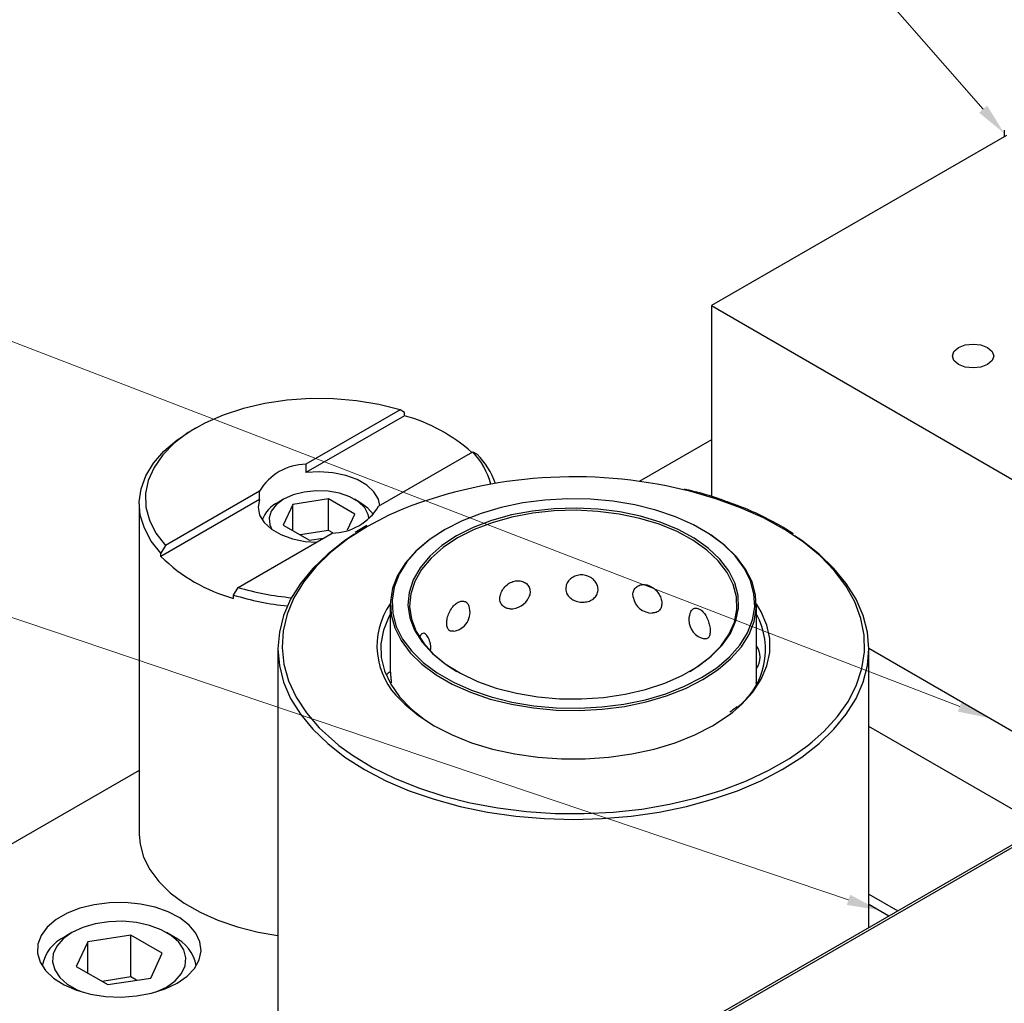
# Model space of a CAD drawing. Header units: inches. Extents: x 1802 to 2468, y -253 to -72.
# Tile 336 of 570: x 2115.39 to 2120.18, y -109.82 to -105.04. Entities that reach past the tile are written whole.
import ezdxf

# ---------------------------------------------------------------- set-up
doc = ezdxf.new("R2010")
doc.units = ezdxf.units.IN
doc.header["$LTSCALE"] = 0.5
doc.header["$MEASUREMENT"] = 0
for name, color, linetype in [('DIE-M-S', 8, 'Continuous'), ('DIE-M-S2', 1, 'Continuous'), ('DIE-M-S3', 8, 'Continuous'), ('DSS-M-S', 53, 'Continuous'), ('SID-M-S', 105, 'Continuous'), ('SVD-M-S', 8, 'Continuous')]:
    doc.layers.add(name, color=color, linetype=linetype)

msp = doc.modelspace()

# ---------------------------------------------------------------- linework, layer by layer
at = {"layer": 'DIE-M-S', "linetype": 'Continuous', "lineweight": 25}
for p, q in [((2120.19432, -105.59942), (2118.75916, -106.42792)), ((2118.75916, -106.42792), (2129.01221, -112.34688)), ((2118.75916, -106.42792), (2118.75916, -107.35665)), ((2119.9391, -106.65064), (2119.96089, -106.63182)), ((2119.96089, -106.63182), (2119.99349, -106.61924)), ((2119.99349, -106.61924), (2120.03195, -106.61483)), ((2120.03195, -106.61483), (2120.07041, -106.61924)), ((2120.07041, -106.61924), (2120.10301, -106.63182)), ((2120.10301, -106.63182), (2120.1248, -106.65064)), ((2119.93145, -106.67284), (2119.9391, -106.65064)), ((2119.9391, -106.69504), (2119.93145, -106.67284)), ((2120.1248, -106.65064), (2120.13245, -106.67284)), ((2120.13245, -106.67284), (2120.1248, -106.69504)), ((2119.96089, -106.71387), (2119.9391, -106.69504)), ((2119.99349, -106.72644), (2119.96089, -106.71387)), ((2120.03195, -106.73086), (2119.99349, -106.72644)), ((2120.07041, -106.72644), (2120.03195, -106.73086)), ((2120.10301, -106.71387), (2120.07041, -106.72644)), ((2120.1248, -106.69504), (2120.10301, -106.71387)), ((2119.5249, -108.09478), (2120.7013, -108.77391))]:
    msp.add_line(p, q, dxfattribs=at)
at = {"layer": 'DIE-M-S2', "linetype": 'Continuous', "lineweight": 25}
msp.add_line((2120.18399, -105.57413), (2120.18399, -105.60538), dxfattribs=at)
at = {"layer": 'DIE-M-S3', "linetype": 'Continuous', "lineweight": 25}
for p, q in [((2116.80784, -106.87959), (2116.69569, -106.88718)), ((2116.92074, -106.8807), (2116.80784, -106.87959)), ((2116.48161, -106.92777), (2116.3835, -106.96004)), ((2116.5863, -106.90334), (2116.48161, -106.92777)), ((2116.69569, -106.88718), (2116.5863, -106.90334)), ((2117.03238, -106.89048), (2116.92074, -106.8807)), ((2117.14076, -106.90878), (2117.03238, -106.89048)), ((2117.24395, -106.93525), (2117.14076, -106.90878)), ((2116.3835, -106.96004), (2116.29372, -106.99958)), ((2117.24395, -106.93525), (2116.78644, -107.19936)), ((2117.26612, -106.96328), (2116.78644, -107.24019)), ((2117.26612, -106.94695), (2117.24395, -106.93525)), ((2117.26612, -106.96328), (2117.26612, -106.94695)), ((2116.29372, -106.99958), (2116.21388, -107.04567)), ((2116.25237, -107.02191), (2116.23115, -107.03417)), ((2116.21388, -107.04567), (2116.14539, -107.0975)), ((2116.15728, -107.08267), (2116.23115, -107.03417)), ((2116.14539, -107.0975), (2116.08949, -107.15414)), ((2116.09466, -107.13628), (2116.15728, -107.08267)), ((2116.04441, -107.19408), (2116.09466, -107.13628)), ((2116.08949, -107.15414), (2116.04716, -107.21457)), ((2117.13999, -107.40346), (2117.5975, -107.13935)), ((2117.5975, -107.13935), (2117.61967, -107.15105)), ((2116.00737, -107.2551), (2116.04441, -107.19408)), ((2116.04716, -107.21457), (2116.01917, -107.27773)), ((2116.78644, -107.19936), (2116.78644, -107.24019)), ((2115.98414, -107.31836), (2116.00737, -107.2551)), ((2116.85199, -107.23622), (2116.78644, -107.24019)), ((2116.91744, -107.2407), (2116.85199, -107.23622)), ((2116.97957, -107.25341), (2116.91744, -107.2407)), ((2117.03531, -107.27372), (2116.97957, -107.25341)), ((2116.01917, -107.27773), (2116.00602, -107.34247)), ((2117.08192, -107.30062), (2117.03531, -107.27372)), ((2117.11709, -107.3328), (2117.08192, -107.30062)), ((2115.97509, -107.38281), (2115.98414, -107.31836)), ((2116.00602, -107.34247), (2116.00794, -107.40765)), ((2116.55995, -107.33011), (2116.10244, -107.59423)), ((2116.55995, -107.37094), (2116.55995, -107.33011)), ((2117.1391, -107.36867), (2117.11709, -107.3328)), ((2115.97497, -107.39129), (2115.97497, -108.99987)), ((2115.98039, -107.44741), (2115.97509, -107.38281)), ((2116.55995, -107.37094), (2116.08027, -107.64786)), ((2116.55995, -107.37094), (2116.55308, -107.40878)), ((2117.14655, -107.39968), (2117.1391, -107.36867)), ((2115.99993, -107.51108), (2115.98039, -107.44741)), ((2116.00794, -107.40765), (2116.02489, -107.47209)), ((2116.55308, -107.40878), (2116.56084, -107.44657)), ((2116.56084, -107.44657), (2116.58285, -107.48243)), ((2116.02489, -107.47209), (2116.05658, -107.53466)), ((2116.58285, -107.48243), (2116.61802, -107.51461)), ((2116.03341, -107.57279), (2115.99993, -107.51108)), ((2116.05658, -107.53466), (2116.10244, -107.59423)), ((2116.45599, -107.79833), (2116.9135, -107.53422)), ((2116.61802, -107.51461), (2116.66463, -107.54152)), ((2116.66463, -107.54152), (2116.72037, -107.56182)), ((2116.08027, -107.63152), (2116.03341, -107.57279)), ((2116.10244, -107.59423), (2116.08027, -107.63152)), ((2116.72037, -107.56182), (2116.7825, -107.57453)), ((2116.7825, -107.57453), (2116.83622, -107.57883)), ((2116.08027, -107.64786), (2116.08027, -107.63152)), ((2116.43382, -107.83563), (2116.45599, -107.79833)), ((2116.43382, -107.85196), (2116.43382, -107.83563)), ((2119.5249, -108.09478), (2120.7013, -108.77391)), ((2115.97497, -108.99987), (2115.97885, -109.04741)), ((2115.97885, -109.04741), (2115.99604, -109.11006)), ((2115.99604, -109.11006), (2116.0267, -109.17098)), ((2116.0267, -109.17098), (2116.07034, -109.22919)), ((2116.07034, -109.22919), (2116.12627, -109.28379)), ((2116.12627, -109.28379), (2116.19362, -109.33392)), ((2116.19362, -109.33392), (2116.27132, -109.37877)), ((2116.27132, -109.37877), (2116.35815, -109.41765)), ((2116.35815, -109.41765), (2116.45273, -109.44994)), ((2116.45273, -109.44994), (2116.55357, -109.47514)), ((2116.55357, -109.47514), (2116.64991, -109.49162))]:
    msp.add_line(p, q, dxfattribs=at)
for centre, radius, start, end in [((2117.03743, -107.77374), 0.84211, 48.65502, 74.2427), ((2117.33455, -107.39127), 0.36415, 15.13537, 43.77288), ((2117.33935, -107.42458), 0.39167, 19.70042, 44.29767), ((2116.79104, -107.46887), 0.26955, 90.97742, 149.0172), ((2116.9089, -107.26471), 0.26955, 270.97742, 329.0172), ((2116.65231, -107.06522), 0.81652, 225.52593, 254.47945), ((2116.83201, -106.53842), 1.35695, 252.93571, 264.25401), ((2116.83508, -106.53058), 1.32322, 253.35185, 264.84072)]:
    msp.add_arc(centre, radius, start, end, dxfattribs=at)
at = {"layer": 'DSS-M-S', "linetype": 'Continuous', "lineweight": 25}
for p, q in [((2118.75916, -107.08131), (2118.40817, -107.28393)), ((2118.65425, -107.33099), (2118.62336, -107.32346)), ((2118.7808, -107.3673), (2118.65425, -107.33099)), ((2117.84113, -107.38751), (2117.73682, -107.40919)), ((2117.94931, -107.37355), (2117.84113, -107.38751)), ((2118.05968, -107.36753), (2117.94931, -107.37355)), ((2118.17048, -107.36954), (2118.05968, -107.36753)), ((2118.27997, -107.37955), (2118.17048, -107.36954)), ((2118.38643, -107.3974), (2118.27997, -107.37955)), ((2118.48817, -107.42282), (2118.38643, -107.3974)), ((2118.90045, -107.4107), (2118.7808, -107.3673)), ((2117.18986, -107.44765), (2117.08508, -107.50238)), ((2117.26111, -107.41612), (2117.18986, -107.44765)), ((2117.63805, -107.43824), (2117.54636, -107.47421)), ((2117.73682, -107.40919), (2117.63805, -107.43824)), ((2117.78567, -107.4462), (2117.68892, -107.47326)), ((2117.88779, -107.42683), (2117.78567, -107.4462)), ((2117.88975, -107.43766), (2117.78862, -107.45684)), ((2117.99349, -107.41548), (2117.88779, -107.42683)), ((2117.99441, -107.42643), (2117.88975, -107.43766)), ((2118.10085, -107.41237), (2117.99349, -107.41548)), ((2118.10072, -107.42335), (2117.99441, -107.42643)), ((2118.2068, -107.42847), (2118.10072, -107.42335)), ((2118.20798, -107.41755), (2118.10085, -107.41237)), ((2118.31075, -107.44172), (2118.2068, -107.42847)), ((2118.31296, -107.43093), (2118.20798, -107.41755)), ((2118.41071, -107.46285), (2118.31075, -107.44172)), ((2118.41391, -107.45226), (2118.31296, -107.43093)), ((2118.50903, -107.48117), (2118.41391, -107.45226)), ((2118.58359, -107.4554), (2118.48817, -107.42282)), ((2119.01202, -107.46076), (2118.90045, -107.4107)), ((2117.08508, -107.50238), (2116.99026, -107.56287)), ((2117.07508, -107.50139), (2117.02653, -107.53084)), ((2117.08314, -107.49712), (2117.07508, -107.50139)), ((2117.54636, -107.47421), (2117.46321, -107.51654)), ((2117.68892, -107.47326), (2117.59929, -107.50752)), ((2117.69282, -107.48364), (2117.60406, -107.51757)), ((2117.78862, -107.45684), (2117.69282, -107.48364)), ((2118.50491, -107.49147), (2118.41071, -107.46285)), ((2118.59165, -107.52709), (2118.50491, -107.49147)), ((2118.59663, -107.51715), (2118.50903, -107.48117)), ((2118.67118, -107.49462), (2118.58359, -107.4554)), ((2118.74957, -107.53987), (2118.67118, -107.49462)), ((2119.11441, -107.51699), (2119.01202, -107.46076)), ((2117.02233, -107.54003), (2116.9762, -107.57089)), ((2117.45764, -107.51975), (2117.38367, -107.56818)), ((2117.46321, -107.51654), (2117.3899, -107.56454)), ((2117.51836, -107.54838), (2117.44759, -107.59509)), ((2117.59929, -107.50752), (2117.51836, -107.54838)), ((2117.60406, -107.51757), (2117.52393, -107.55802)), ((2118.6694, -107.56907), (2118.59165, -107.52709)), ((2118.67515, -107.55954), (2118.59663, -107.51715)), ((2118.75547, -107.5433), (2118.71448, -107.5182)), ((2118.81751, -107.59044), (2118.74957, -107.53987)), ((2118.82403, -107.59431), (2118.75547, -107.5433)), ((2119.20658, -107.57882), (2119.11441, -107.51699)), ((2119.19861, -107.57089), (2119.16317, -107.54691)), ((2116.9762, -107.57089), (2116.89217, -107.6363)), ((2116.99026, -107.56287), (2116.90635, -107.62851)), ((2117.38367, -107.56818), (2117.32081, -107.62159)), ((2117.3899, -107.56454), (2117.32759, -107.61747)), ((2117.44759, -107.59509), (2117.38824, -107.64684)), ((2117.52393, -107.55802), (2117.45385, -107.60428)), ((2118.73676, -107.61666), (2118.6694, -107.56907)), ((2118.74317, -107.60759), (2118.67515, -107.55954)), ((2118.87394, -107.64552), (2118.81751, -107.59044)), ((2118.88096, -107.64989), (2118.82403, -107.59431)), ((2119.28264, -107.6363), (2119.19861, -107.57089)), ((2119.28764, -107.64565), (2119.20658, -107.57882)), ((2116.89217, -107.6363), (2116.81964, -107.70616)), ((2116.90635, -107.62851), (2116.83417, -107.69865)), ((2117.32081, -107.62159), (2117.27003, -107.67912)), ((2117.32759, -107.61747), (2117.27726, -107.67449)), ((2117.38824, -107.64684), (2117.34137, -107.70269)), ((2117.45385, -107.60428), (2117.39508, -107.65552)), ((2118.79253, -107.669), (2118.73676, -107.61666)), ((2118.7995, -107.66045), (2118.74317, -107.60759)), ((2118.91797, -107.70426), (2118.87394, -107.64552)), ((2119.35517, -107.70616), (2119.28264, -107.6363)), ((2119.35676, -107.7168), (2119.28764, -107.64565)), ((2117.27003, -107.67912), (2117.23214, -107.73987)), ((2117.27726, -107.67449), (2117.23971, -107.7347)), ((2117.39508, -107.65552), (2117.34867, -107.71082)), ((2118.83572, -107.72517), (2118.79253, -107.669)), ((2118.84311, -107.71718), (2118.7995, -107.66045)), ((2118.92538, -107.70915), (2118.88096, -107.64989)), ((2116.81964, -107.70616), (2116.75933, -107.77977)), ((2116.83417, -107.69865), (2116.77445, -107.77258)), ((2117.23214, -107.73987), (2117.20775, -107.80288)), ((2117.23971, -107.7347), (2117.21552, -107.79716)), ((2117.34137, -107.70269), (2117.30781, -107.76165)), ((2117.34867, -107.71082), (2117.31543, -107.7692)), ((2118.86555, -107.78416), (2118.83572, -107.72517)), ((2118.87324, -107.77675), (2118.84311, -107.71718)), ((2118.9489, -107.76571), (2118.91797, -107.70426)), ((2118.95658, -107.77115), (2118.92538, -107.70915)), ((2119.41548, -107.77977), (2119.35517, -107.70616)), ((2119.41327, -107.79157), (2119.35676, -107.7168)), ((2116.75933, -107.77977), (2116.7118, -107.85645)), ((2116.77445, -107.77258), (2116.72778, -107.84958)), ((2117.30781, -107.76165), (2117.28816, -107.82266)), ((2117.31543, -107.7692), (2117.29598, -107.82962)), ((2118.8815, -107.84492), (2118.86555, -107.78416)), ((2118.88935, -107.83811), (2118.87324, -107.77675)), ((2118.96624, -107.82892), (2118.9489, -107.76571)), ((2118.97408, -107.83492), (2118.95658, -107.77115)), ((2119.46301, -107.85645), (2119.41548, -107.77977)), ((2117.20775, -107.80288), (2117.19722, -107.86716)), ((2117.21552, -107.79716), (2117.20509, -107.86087)), ((2117.28816, -107.82266), (2117.28277, -107.88464)), ((2117.29598, -107.82962), (2117.29064, -107.891)), ((2118.89114, -107.90016), (2118.88935, -107.83811)), ((2118.96972, -107.89289), (2118.96624, -107.82892)), ((2118.97759, -107.89946), (2118.97408, -107.83492)), ((2119.45661, -107.86922), (2119.41327, -107.79157)), ((2116.7118, -107.85645), (2116.67753, -107.93545)), ((2116.72778, -107.84958), (2116.69462, -107.92888)), ((2117.19678, -107.88331), (2117.19678, -108.20943)), ((2117.19722, -107.86716), (2117.20073, -107.93169)), ((2117.20509, -107.86087), (2117.20857, -107.92484)), ((2117.28277, -107.88464), (2117.29174, -107.94649)), ((2118.88328, -107.90636), (2118.8815, -107.84492)), ((2119.00155, -107.91657), (2118.97798, -107.87799)), ((2118.97803, -108.2655), (2118.97803, -107.88331)), ((2119.48633, -107.94897), (2119.45661, -107.86922)), ((2119.49729, -107.93545), (2119.46301, -107.85645)), ((2116.69462, -107.92888), (2116.6753, -108.00969)), ((2117.19678, -107.92835), (2117.18975, -107.94124)), ((2117.20073, -107.93169), (2117.21823, -107.99547)), ((2117.20857, -107.92484), (2117.22591, -107.98804)), ((2117.29064, -107.891), (2117.29953, -107.95223)), ((2118.87086, -107.96739), (2118.88328, -107.90636)), ((2118.8786, -107.96179), (2118.89114, -107.90016)), ((2118.95929, -107.9566), (2118.96972, -107.89289)), ((2118.96707, -107.96374), (2118.97759, -107.89946)), ((2119.02922, -107.98138), (2119.00155, -107.91657)), ((2116.67753, -107.93545), (2116.65683, -108.01601)), ((2117.18975, -107.94124), (2117.16333, -108.0061)), ((2117.29174, -107.94649), (2117.31491, -108.00709)), ((2117.29953, -107.95223), (2117.32247, -108.01224)), ((2118.84445, -108.02693), (2118.87086, -107.96739)), ((2118.85193, -108.02192), (2118.8786, -107.96179)), ((2118.93511, -108.01905), (2118.95929, -107.9566)), ((2118.94267, -108.02675), (2118.96707, -107.96374)), ((2119.04316, -108.04764), (2119.02922, -107.98138)), ((2119.50215, -108.03004), (2119.48633, -107.94897)), ((2119.51798, -108.01601), (2119.49729, -107.93545)), ((2116.65683, -108.01601), (2116.64991, -108.09734)), ((2116.6753, -108.00969), (2116.67002, -108.09122)), ((2117.16333, -108.0061), (2117.15091, -108.07235)), ((2117.21823, -107.99547), (2117.24943, -108.05747)), ((2117.22591, -107.98804), (2117.25684, -108.0495)), ((2117.31491, -108.00709), (2117.35187, -108.06536)), ((2117.32247, -108.01224), (2117.35906, -108.06995)), ((2118.80454, -108.08389), (2118.84445, -108.02693)), ((2118.81162, -108.07945), (2118.85193, -108.02192)), ((2118.89756, -108.07927), (2118.93511, -108.01905)), ((2118.90478, -108.0875), (2118.94267, -108.02675)), ((2119.50392, -108.11161), (2119.50215, -108.03004)), ((2119.52491, -108.09734), (2119.51798, -108.01601)), ((2117.15091, -108.07235), (2117.15268, -108.13898)), ((2117.24943, -108.05747), (2117.29385, -108.11673)), ((2117.25684, -108.0495), (2117.30087, -108.10823)), ((2117.35187, -108.06536), (2117.40195, -108.12028)), ((2117.35906, -108.06995), (2117.40866, -108.12433)), ((2119.04316, -108.11439), (2119.04316, -108.04764)), ((2116.64991, -108.09734), (2116.64991, -110.06235)), ((2116.64991, -108.09734), (2116.65683, -108.17868)), ((2116.67002, -108.09122), (2116.67882, -108.17264)), ((2117.29385, -108.11673), (2117.35079, -108.1723)), ((2117.30087, -108.10823), (2117.3573, -108.16332)), ((2117.40195, -108.12028), (2117.46426, -108.17085)), ((2117.40866, -108.12433), (2117.47036, -108.1744)), ((2118.75183, -108.13728), (2118.80454, -108.08389)), ((2118.75839, -108.13336), (2118.81162, -108.07945)), ((2118.84723, -108.13629), (2118.89756, -108.07927)), ((2118.854, -108.14503), (2118.90478, -108.0875)), ((2119.02922, -108.18065), (2119.04316, -108.11439)), ((2119.4916, -108.19288), (2119.50392, -108.11161)), ((2119.51798, -108.17868), (2119.52491, -108.09734)), ((2119.52491, -109.45303), (2119.52491, -108.09734)), ((2116.67882, -108.17264), (2116.70162, -108.25314)), ((2117.15268, -108.13898), (2117.16863, -108.20497)), ((2117.35079, -108.1723), (2117.41934, -108.22332)), ((2117.3573, -108.16332), (2117.42525, -108.21388)), ((2117.46426, -108.17085), (2117.5377, -108.21617)), ((2118.68726, -108.18614), (2118.75183, -108.13728)), ((2118.69319, -108.18271), (2118.75839, -108.13336)), ((2118.78492, -108.18922), (2118.84723, -108.13629)), ((2118.79114, -108.19843), (2118.854, -108.14503)), ((2116.65683, -108.17868), (2116.67753, -108.25924)), ((2117.16863, -108.20497), (2117.19851, -108.26934)), ((2117.42525, -108.21388), (2117.50363, -108.25914)), ((2117.47036, -108.1744), (2117.52107, -108.20694)), ((2117.5377, -108.21617), (2117.62094, -108.25544)), ((2118.61717, -108.22659), (2118.69319, -108.18271)), ((2118.65374, -108.20694), (2118.68726, -108.18614)), ((2118.71161, -108.23722), (2118.78492, -108.18922)), ((2118.71717, -108.24686), (2118.79114, -108.19843)), ((2119.00155, -108.24546), (2119.02922, -108.18065)), ((2119.46533, -108.27304), (2119.4916, -108.19288)), ((2119.49729, -108.25924), (2119.51798, -108.17868)), ((2116.67753, -108.25924), (2116.7118, -108.33824)), ((2116.70162, -108.25314), (2116.7382, -108.33194)), ((2117.19851, -108.26934), (2117.24186, -108.33109)), ((2117.41934, -108.22332), (2117.49843, -108.26898)), ((2117.49843, -108.26898), (2117.5868, -108.30855)), ((2117.50363, -108.25914), (2117.59123, -108.29836)), ((2117.62094, -108.25544), (2117.71251, -108.28796)), ((2118.4383, -108.29496), (2118.5317, -108.26423)), ((2118.5317, -108.26423), (2118.61717, -108.22659)), ((2118.62845, -108.27954), (2118.71161, -108.23722)), ((2118.63328, -108.28956), (2118.71717, -108.24686)), ((2118.96055, -108.30787), (2119.00155, -108.24546)), ((2118.97836, -108.26576), (2118.97383, -108.26245)), ((2119.46301, -108.33824), (2119.49729, -108.25924)), ((2117.5868, -108.30855), (2117.68307, -108.34142)), ((2117.59123, -108.29836), (2117.68665, -108.33094)), ((2117.71251, -108.28796), (2117.81076, -108.31314)), ((2117.81076, -108.31314), (2117.91396, -108.33053)), ((2118.33864, -108.31823), (2118.4383, -108.29496)), ((2118.43799, -108.34457), (2118.53676, -108.31551)), ((2118.53676, -108.31551), (2118.62845, -108.27954)), ((2118.54077, -108.32586), (2118.63328, -108.28956)), ((2118.90682, -108.36697), (2118.96055, -108.30787)), ((2119.42536, -108.35128), (2119.46533, -108.27304)), ((2116.7118, -108.33824), (2116.75933, -108.41492)), ((2116.7382, -108.33194), (2116.78818, -108.40825)), ((2117.24186, -108.33109), (2117.29802, -108.38931)), ((2117.24762, -108.34654), (2117.268, -108.36697)), ((2117.68307, -108.34142), (2117.78572, -108.36706)), ((2117.68665, -108.33094), (2117.78839, -108.35635)), ((2117.78839, -108.35635), (2117.89484, -108.37421)), ((2117.91396, -108.33053), (2118.02025, -108.33983)), ((2118.02025, -108.33983), (2118.12773, -108.34087)), ((2118.12773, -108.34087), (2118.2345, -108.33362)), ((2118.2345, -108.33362), (2118.33864, -108.31823)), ((2118.33369, -108.36625), (2118.43799, -108.34457)), ((2118.33588, -108.37704), (2118.44112, -108.35517)), ((2118.44112, -108.35517), (2118.54077, -108.32586)), ((2119.3721, -108.42684), (2119.42536, -108.35128)), ((2119.41548, -108.41492), (2119.46301, -108.33824)), ((2116.78818, -108.40825), (2116.85108, -108.4813)), ((2117.268, -108.36697), (2117.33368, -108.42191)), ((2117.29802, -108.38931), (2117.35505, -108.43522)), ((2117.78572, -108.36706), (2117.89312, -108.38507)), ((2117.89312, -108.38507), (2118.00359, -108.39517)), ((2117.89484, -108.37421), (2118.00433, -108.38422)), ((2118.00359, -108.39517), (2118.11538, -108.3972)), ((2118.00433, -108.38422), (2118.11513, -108.38623)), ((2118.11513, -108.38623), (2118.2255, -108.38021)), ((2118.11538, -108.3972), (2118.22673, -108.39113)), ((2118.2255, -108.38021), (2118.33369, -108.36625)), ((2118.22673, -108.39113), (2118.33588, -108.37704)), ((2118.84113, -108.42191), (2118.86249, -108.40556)), ((2118.86249, -108.40556), (2118.90682, -108.36697)), ((2116.75933, -108.41492), (2116.81964, -108.48853)), ((2117.33368, -108.42191), (2117.41035, -108.47187)), ((2118.76446, -108.47187), (2118.84113, -108.42191)), ((2119.30607, -108.49897), (2119.3721, -108.42684)), ((2119.35517, -108.48853), (2119.41548, -108.41492)), ((2116.81964, -108.48853), (2116.89217, -108.55839)), ((2116.85108, -108.4813), (2116.92626, -108.55037)), ((2117.41035, -108.47187), (2117.4969, -108.51613)), ((2118.67791, -108.51613), (2118.76446, -108.47187)), ((2119.2491, -108.54992), (2119.30607, -108.49897)), ((2119.28264, -108.55839), (2119.35517, -108.48853)), ((2116.92626, -108.55037), (2116.94695, -108.56699)), ((2117.4969, -108.51613), (2117.59206, -108.55405)), ((2117.59206, -108.55405), (2117.69444, -108.58507)), ((2118.48038, -108.58507), (2118.58276, -108.55405)), ((2118.58276, -108.55405), (2118.67791, -108.51613)), ((2119.22792, -108.56694), (2119.2491, -108.54992)), ((2116.89217, -108.55839), (2116.9762, -108.6238)), ((2116.94695, -108.56699), (2117.01298, -108.61478)), ((2117.69444, -108.58507), (2117.80255, -108.60874)), ((2118.37227, -108.60874), (2118.48038, -108.58507)), ((2119.13845, -108.63008), (2119.22792, -108.56694)), ((2119.19861, -108.6238), (2119.28264, -108.55839)), ((2116.9762, -108.6238), (2117.07094, -108.68414)), ((2117.01298, -108.61478), (2117.11038, -108.67389)), ((2117.80255, -108.60874), (2117.91481, -108.62471)), ((2117.91481, -108.62471), (2118.02959, -108.63276)), ((2118.02959, -108.63276), (2118.14522, -108.63276)), ((2118.14522, -108.63276), (2118.26, -108.62471)), ((2118.26, -108.62471), (2118.37227, -108.60874)), ((2119.03852, -108.68777), (2119.13845, -108.63008)), ((2119.10387, -108.68414), (2119.19861, -108.6238)), ((2115.97497, -108.68859), (2113.66799, -110.02038)), ((2117.07094, -108.68414), (2117.17547, -108.73883)), ((2117.11038, -108.67389), (2117.21749, -108.7271)), ((2118.92915, -108.73942), (2119.03852, -108.68777)), ((2118.99935, -108.73883), (2119.10387, -108.68414)), ((2117.17547, -108.73883), (2117.28877, -108.78734)), ((2117.21749, -108.7271), (2117.33325, -108.77389)), ((2118.8114, -108.78453), (2118.92915, -108.73942)), ((2118.88604, -108.78734), (2118.99935, -108.73883)), ((2117.28877, -108.78734), (2117.40977, -108.82921)), ((2117.33325, -108.77389), (2117.4565, -108.8138)), ((2118.68647, -108.82265), (2118.8114, -108.78453)), ((2118.76504, -108.82921), (2118.88604, -108.78734)), ((2117.40977, -108.82921), (2117.5373, -108.86403)), ((2117.4565, -108.8138), (2117.58603, -108.84642)), ((2118.55558, -108.8534), (2118.68647, -108.82265)), ((2118.63751, -108.86403), (2118.76504, -108.82921)), ((2117.5373, -108.86403), (2117.67012, -108.89146)), ((2117.58603, -108.84642), (2117.72053, -108.87144)), ((2117.67012, -108.89146), (2117.80696, -108.91125)), ((2117.72053, -108.87144), (2117.85868, -108.8886)), ((2117.85868, -108.8886), (2117.99911, -108.89773)), ((2118.14041, -108.89875), (2118.28118, -108.89164)), ((2118.28118, -108.89164), (2118.42003, -108.87647)), ((2118.36785, -108.91125), (2118.50469, -108.89146)), ((2118.42003, -108.87647), (2118.55558, -108.8534)), ((2118.50469, -108.89146), (2118.63751, -108.86403)), ((2117.80696, -108.91125), (2117.94651, -108.9232)), ((2117.94651, -108.9232), (2118.08741, -108.9272)), ((2117.99911, -108.89773), (2118.14041, -108.89875)), ((2118.08741, -108.9272), (2118.22831, -108.9232)), ((2118.22831, -108.9232), (2118.36785, -108.91125)), ((2115.68672, -109.35924), (2115.62398, -109.38376)), ((2115.75636, -109.34203), (2115.68672, -109.35924)), ((2115.83039, -109.33273), (2115.75636, -109.34203)), ((2115.90613, -109.33169), (2115.83039, -109.33273)), ((2115.98084, -109.33894), (2115.90613, -109.33169)), ((2116.05182, -109.35423), (2115.98084, -109.33894)), ((2116.11651, -109.37699), (2116.05182, -109.35423)), ((2115.57041, -109.41468), (2115.52794, -109.4509)), ((2115.62398, -109.38376), (2115.57041, -109.41468)), ((2116.17257, -109.40641), (2116.11651, -109.37699)), ((2116.21797, -109.44142), (2116.17257, -109.40641)), ((2115.52794, -109.4509), (2115.49812, -109.4911)), ((2116.25107, -109.48076), (2116.21797, -109.44142)), ((2115.49812, -109.4911), (2115.48202, -109.53384)), ((2116.27068, -109.523), (2116.25107, -109.48076)), ((2115.48202, -109.53384), (2115.48021, -109.57756)), ((2116.27608, -109.56663), (2116.27068, -109.523)), ((2115.48021, -109.57756), (2115.49278, -109.62069)), ((2116.24402, -109.65171), (2116.26709, -109.61005)), ((2116.26709, -109.61005), (2116.27608, -109.56663)), ((2115.49278, -109.62069), (2115.51925, -109.66167)), ((2116.20772, -109.6901), (2116.24402, -109.65171)), ((2115.51925, -109.66167), (2115.55868, -109.69902)), ((2115.55868, -109.69902), (2115.60964, -109.73138)), ((2116.15948, -109.72382), (2116.20772, -109.6901)), ((2115.60964, -109.73138), (2115.67029, -109.75759)), ((2116.03457, -109.77263), (2116.10106, -109.75167)), ((2116.10106, -109.75167), (2116.15948, -109.72382)), ((2115.67029, -109.75759), (2115.73844, -109.7767)), ((2115.73844, -109.7767), (2115.81161, -109.78802)), ((2115.81161, -109.78802), (2115.88718, -109.79114)), ((2115.88718, -109.79114), (2115.96241, -109.78594)), ((2115.96241, -109.78594), (2116.03457, -109.77263))]:
    msp.add_line(p, q, dxfattribs=at)
for centre, radius, start, end in [((2118.09021, -109.5451), 2.28472, 76.50522, 111.27748), ((2117.48893, -108.08336), 0.35707, 144.89061, 227.4818), ((2117.78503, -107.8088), 0.09375, 265.76132, 336.85491), ((2118.47046, -107.82954), 0.09375, 190.55115, 270.93788), ((2117.49079, -107.91911), 0.09375, 278.17275, 18.34738), ((2118.74312, -107.957), 0.09375, 153.87963, 180), ((2118.66385, -108.10062), 0.35831, 307.10278, 28.73623), ((2118.74312, -107.957), 0.09375, 180, 258.5911), ((2117.2997, -108.08898), 0.09375, 348.58842, 44.04655), ((2118.90241, -108.13747), 0.09375, 323.77161, 36.22839), ((2117.24481, -108.28903), 0.09375, 121.04446, 136.90864)]:
    msp.add_arc(centre, radius, start, end, dxfattribs=at)
for points, knots in [([(2118.85238, -107.38819), (2118.8324, -107.38073), (2118.77487, -107.35928), (2118.69951, -107.33702), (2118.64304, -107.32455), (2118.62827, -107.32129)], [0, 0, 0, 0, 0.28218449, 0.81213026, 1, 1, 1, 1]), ([(2119.15779, -107.5383), (2119.14222, -107.52792), (2119.09723, -107.49793), (2119.0127, -107.45417), (2118.92624, -107.41425), (2118.87023, -107.39449), (2118.85238, -107.38819)], [0, 0, 0, 0, 0.1766566, 0.5103413, 0.8439957, 1, 1, 1, 1]), ([(2118.05021, -107.80401), (2118.05111, -107.79639), (2118.05292, -107.78115), (2118.06707, -107.76066), (2118.08783, -107.74541), (2118.11323, -107.73745), (2118.13981, -107.73752), (2118.16482, -107.74521), (2118.18594, -107.75947), (2118.20114, -107.77882), (2118.20862, -107.80122), (2118.2071, -107.82408), (2118.19638, -107.84458), (2118.17769, -107.86022), (2118.15353, -107.86938), (2118.12704, -107.87149), (2118.1012, -107.86677), (2118.07844, -107.85585), (2118.06105, -107.83953), (2118.0516, -107.82135), (2118.05061, -107.80901), (2118.05021, -107.80401)], [0, 0, 0, 0, 0.0554579, 0.1109395, 0.1658403, 0.2192081, 0.2711117, 0.3223399, 0.3739729, 0.4268563, 0.4812619, 0.5368274, 0.5927419, 0.6480375, 0.7019377, 0.7542614, 0.8055938, 0.8569812, 0.9093952, 0.9633154, 1, 1, 1, 1]), ([(2117.72966, -107.85247), (2117.73047, -107.84464), (2117.73208, -107.82898), (2117.74478, -107.8052), (2117.76362, -107.78509), (2117.78699, -107.77114), (2117.81181, -107.76491), (2117.8355, -107.76662), (2117.85574, -107.7758), (2117.87058, -107.79149), (2117.87749, -107.81201), (2117.87746, -107.83103), (2117.87199, -107.84186), (2117.87032, -107.84516)], [0, 0, 0, 0, 0.0988139, 0.1976701, 0.2954914, 0.3905813, 0.4830621, 0.5743396, 0.6663385, 0.7605652, 0.8575041, 0.9565097, 1, 1, 1, 1]), ([(2118.37862, -107.84665), (2118.37798, -107.84274), (2118.37606, -107.83104), (2118.38025, -107.81288), (2118.39272, -107.79562), (2118.41199, -107.78529), (2118.435, -107.78327), (2118.45876, -107.78952), (2118.48076, -107.80298), (2118.49908, -107.82208), (2118.51212, -107.84489), (2118.51848, -107.86898), (2118.51721, -107.89153), (2118.508, -107.90944), (2118.49262, -107.92103), (2118.47861, -107.92234), (2118.47203, -107.92296)], [0, 0, 0, 0, 0.03843, 0.1149303, 0.1914633, 0.2671952, 0.3408123, 0.4124096, 0.4830753, 0.5542995, 0.6272485, 0.7022971, 0.7789458, 0.856076, 0.9323524, 1, 1, 1, 1]), ([(2117.47097, -107.97201), (2117.47154, -107.96401), (2117.47268, -107.94801), (2117.48175, -107.92156), (2117.49541, -107.89746), (2117.5127, -107.87852), (2117.53144, -107.86696), (2117.54979, -107.86346), (2117.56541, -107.86843), (2117.5758, -107.8778), (2117.5781, -107.88699), (2117.57883, -107.88989)], [0, 0, 0, 0, 0.1229211, 0.2458948, 0.3675812, 0.4858696, 0.6009126, 0.7144587, 0.8289021, 0.946117, 1, 1, 1, 1]), ([(2117.7781, -107.90206), (2117.77754, -107.90209), (2117.76915, -107.90266), (2117.75523, -107.89726), (2117.73933, -107.88561), (2117.73091, -107.86946), (2117.73002, -107.85737), (2117.72966, -107.85247)], [0, 0, 0, 0, 0.0186391, 0.2780424, 0.5426279, 0.8148163, 1, 1, 1, 1]), ([(2118.65964, -107.91607), (2118.66173, -107.91215), (2118.66658, -107.90305), (2118.6801, -107.89797), (2118.69664, -107.90065), (2118.7135, -107.91192), (2118.72868, -107.92993), (2118.74104, -107.9528), (2118.74966, -107.97827), (2118.75381, -108.00364), (2118.75299, -108.02596), (2118.74693, -108.04193), (2118.73731, -108.05017), (2118.72848, -108.04879), (2118.72472, -108.04821)], [0, 0, 0, 0, 0.0670845, 0.1556661, 0.2417742, 0.3255198, 0.4081757, 0.4914848, 0.5768114, 0.6645939, 0.754248, 0.8444652, 0.9336838, 1, 1, 1, 1]), ([(2117.50412, -108.01173), (2117.49915, -108.01187), (2117.48885, -108.01215), (2117.47791, -108.00286), (2117.47184, -107.98878), (2117.47122, -107.97684), (2117.47097, -107.97201)], [0, 0, 0, 0, 0.2541568, 0.527496, 0.8086896, 1, 1, 1, 1]), ([(2117.34173, -108.03618), (2117.34358, -108.03294), (2117.34845, -108.02443), (2117.35681, -108.01974), (2117.36371, -108.01932), (2117.3662, -108.02349), (2117.36663, -108.02421)], [0, 0, 0, 0, 0.21674946, 0.56946703, 0.92497235, 1, 1, 1, 1]), ([(2117.19684, -108.20943), (2117.19685, -108.20974), (2117.19685, -108.21048), (2117.19779, -108.2224), (2117.19953, -108.24014), (2117.201, -108.25552), (2117.20162, -108.2621)], [0, 0, 0, 0, 0.2049446, 0.491711, 0.7827891, 1, 1, 1, 1]), ([(2118.88269, -108.37782), (2118.8808, -108.37978), (2118.8714, -108.38954), (2118.85912, -108.39832), (2118.84931, -108.40534)], [0, 0, 0, 0, 0.20116099, 1, 1, 1, 1])]:
    msp.add_open_spline(points, degree=3, knots=knots, dxfattribs=at)
at = {"layer": 'SID-M-S', "linetype": 'Continuous', "lineweight": 0}
for p, q in [((2120.08127, -105.47235), (2111.5216, -95.6893)), ((2119.96751, -108.37831), (2107.53613, -103.5931)), ((2119.42609, -109.31831), (2107.53895, -105.3092))]:
    msp.add_line(p, q, dxfattribs=at)
for points in [[(2120.10084, -105.45523), (2120.18399, -105.58975), (2120.10084, -105.45523), (2120.0617, -105.48947)], [(2119.97685, -108.35404), (2120.1131, -108.43435), (2119.97685, -108.35404), (2119.95817, -108.40257)], [(2119.4344, -109.29367), (2119.57391, -109.36816), (2119.4344, -109.29367), (2119.41778, -109.34295)]]:
    msp.add_solid(points, dxfattribs=at)
at = {"layer": 'SVD-M-S', "linetype": 'Continuous', "lineweight": 25}
for p, q in [((2116.72387, -107.34844), (2116.67761, -107.36936)), ((2116.77745, -107.33451), (2116.72387, -107.34844)), ((2116.83525, -107.3284), (2116.77745, -107.33451)), ((2116.89391, -107.33045), (2116.83525, -107.3284)), ((2116.95001, -107.34054), (2116.89391, -107.33045)), ((2117.00029, -107.35809), (2116.95001, -107.34054)), ((2117.04185, -107.38208), (2117.00029, -107.35809)), ((2116.64137, -107.39606), (2116.61726, -107.42699)), ((2116.67761, -107.36936), (2116.64137, -107.39606)), ((2116.67758, -107.36937), (2116.65106, -107.38469)), ((2116.7226, -107.39533), (2116.67597, -107.49577)), ((2116.89659, -107.36841), (2116.7226, -107.39533)), ((2116.7226, -107.52269), (2116.7226, -107.39533)), ((2117.02396, -107.44194), (2116.89659, -107.36841)), ((2116.89659, -107.52151), (2116.89659, -107.36841)), ((2117.04888, -107.38469), (2117.02235, -107.36937)), ((2117.07225, -107.41111), (2117.04185, -107.38208)), ((2117.08811, -107.4131), (2117.04888, -107.38469)), ((2116.61726, -107.42699), (2116.60666, -107.46036)), ((2116.98848, -107.51839), (2117.02396, -107.44194)), ((2117.08973, -107.44349), (2117.07225, -107.41111)), ((2117.1146, -107.4445), (2117.08811, -107.4131)), ((2117.09362, -107.46474), (2117.08973, -107.44349)), ((2116.60666, -107.46036), (2116.61021, -107.49422)), ((2116.61021, -107.49422), (2116.62057, -107.51642)), ((2116.67597, -107.49577), (2116.80335, -107.5693)), ((2116.89659, -107.52151), (2116.75776, -107.54299)), ((2116.91766, -107.53367), (2116.89659, -107.52151)), ((2116.80335, -107.5693), (2116.87079, -107.55887)), ((2120.37245, -108.96375), (2119.52491, -108.47448)), ((2120.8476, -108.68945), (2117.92145, -110.37868)), ((2120.86728, -108.6914), (2117.94113, -110.38063)), ((2119.52491, -109.29088), (2119.66534, -109.37196)), ((2119.52491, -109.33988), (2119.62291, -109.39645)), ((2115.70069, -109.45279), (2115.64789, -109.47748)), ((2115.76123, -109.43499), (2115.70069, -109.45279)), ((2115.82686, -109.42484), (2115.76123, -109.43499)), ((2115.89471, -109.42278), (2115.82686, -109.42484)), ((2115.96181, -109.42892), (2115.89471, -109.42278)), ((2116.02524, -109.44297), (2115.96181, -109.42892)), ((2116.08223, -109.46434), (2116.02524, -109.44297)), ((2116.13027, -109.49207), (2116.08223, -109.46434)), ((2115.60513, -109.50796), (2115.57428, -109.54291)), ((2115.64789, -109.47748), (2115.60513, -109.50796)), ((2115.64785, -109.4775), (2115.61249, -109.49792)), ((2115.64789, -109.47748), (2115.64789, -109.47748)), ((2115.93373, -109.48942), (2115.7246, -109.52177)), ((2116.08683, -109.5778), (2115.93373, -109.48942)), ((2115.93373, -109.69355), (2115.93373, -109.48942)), ((2116.14291, -109.49792), (2116.10754, -109.4775)), ((2116.16727, -109.52497), (2116.13027, -109.49207)), ((2115.57428, -109.54291), (2115.5567, -109.58079)), ((2115.7246, -109.52177), (2115.66857, -109.64249)), ((2115.7246, -109.67484), (2115.7246, -109.52177)), ((2116.19162, -109.56158), (2116.16727, -109.52497)), ((2116.20225, -109.60033), (2116.19162, -109.56158)), ((2115.5567, -109.58079), (2115.55314, -109.61996)), ((2116.03079, -109.69852), (2116.08683, -109.5778)), ((2116.1987, -109.63949), (2116.20225, -109.60033)), ((2115.55314, -109.61996), (2115.56377, -109.6587)), ((2115.56377, -109.6587), (2115.58812, -109.69532)), ((2115.66857, -109.64249), (2115.82166, -109.73087)), ((2116.18111, -109.67738), (2116.1987, -109.63949)), ((2115.58812, -109.69532), (2115.62513, -109.72822)), ((2115.93373, -109.69355), (2115.79436, -109.71511)), ((2115.82166, -109.73087), (2116.03079, -109.69852)), ((2115.96104, -109.70931), (2115.93373, -109.69355)), ((2116.15027, -109.71233), (2116.18111, -109.67738)), ((2115.62513, -109.72822), (2115.67317, -109.75595)), ((2116.0573, -109.76651), (2116.10751, -109.74281)), ((2116.10751, -109.74281), (2116.15027, -109.71233)), ((2115.67317, -109.75595), (2115.6981, -109.76651))]:
    msp.add_line(p, q, dxfattribs=at)
for centre, radius, start, end in [((2116.72161, -107.52693), 0.15878, 116.36725, 158.97277), ((2115.69343, -109.6733), 0.19316, 114.75939, 170.00774), ((2116.06198, -109.67329), 0.19314, 9.99118, 65.22957)]:
    msp.add_arc(centre, radius, start, end, dxfattribs=at)

doc.saveas('drawing.dxf')
